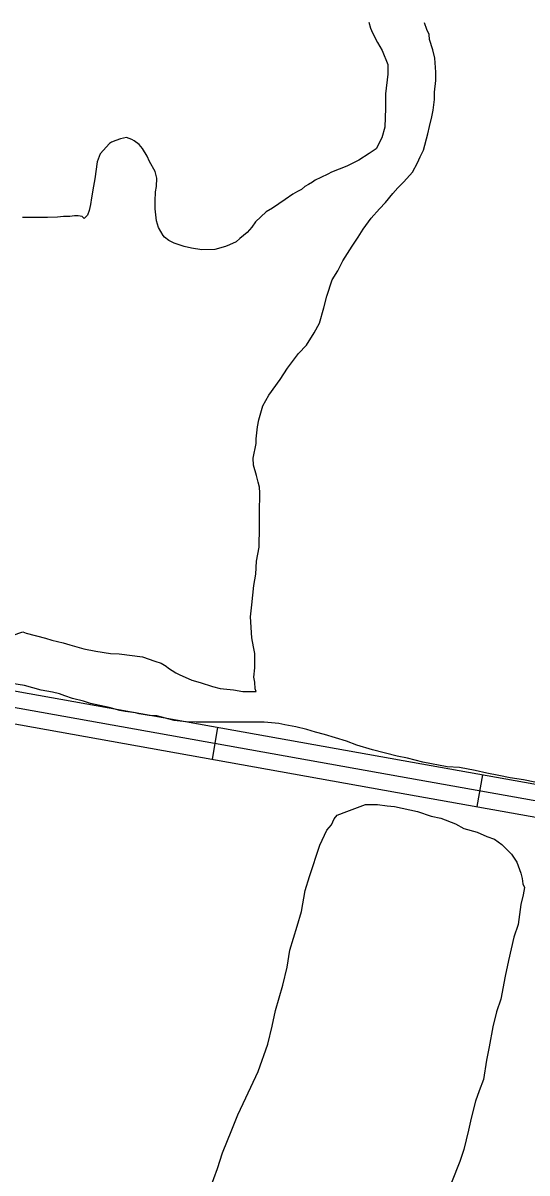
# Model space of a CAD drawing. Extents: x 3297735 to 3335592, y 670436 to 695807.
# Drawn here: x 3332317 to 3332786, y 688317 to 689386 of the extents above; entities that cross this region are included whole.
import ezdxf

# ---------------------------------------------------------------- set-up
doc = ezdxf.new("R2010")
doc.units = 0
doc.layers.add('V-ROAD-CNTR', color=7, linetype='Continuous')
doc.layers.add('V-SITE-VEGE', color=7, linetype='Continuous')

msp = doc.modelspace()

# ---------------------------------------------------------------- linework, layer by layer
at = {"layer": 'V-ROAD-CNTR'}
for p, q in [((3332498.1, 688731.2), (3332492.9, 688701.7)), ((3332744.2, 688687.2), (3332739, 688657.7))]:
    msp.add_line(p, q, dxfattribs=at)
for points in [[(3330232.7, 689128.1), (3331390.4, 688914.6), (3332668, 688685.6), (3333378.2, 688558.8)], [(3330229.9, 689113.4), (3331387.7, 688899.8), (3332665.3, 688670.8), (3333375.6, 688544)], [(3331772.9, 688861.3), (3332670.6, 688700.3), (3333378.2, 688574)]]:
    msp.add_lwpolyline(points, dxfattribs=at)
at = {"layer": 'V-SITE-VEGE'}
for p, q in [((3332638.5, 689386.5), (3332640.2, 689380.9)), ((3332692.4, 689379.8), (3332690.3, 689385.8)), ((3332640.2, 689380.9), (3332642, 689376.6)), ((3332642, 689376.6), (3332646.7, 689367.6)), ((3332694.6, 689375), (3332692.4, 689379.8)), ((3332695, 689370.3), (3332694.6, 689375)), ((3332646.7, 689367.6), (3332651.1, 689360.2)), ((3332698.1, 689360.8), (3332695, 689370.3)), ((3332651.1, 689360.2), (3332656.3, 689347.3)), ((3332699.8, 689353), (3332698.1, 689360.8)), ((3332700.7, 689340.1), (3332699.8, 689353)), ((3332656.3, 689347.3), (3332656.3, 689338.2)), ((3332656.3, 689338.2), (3332654.2, 689320.1)), ((3332699.5, 689321.5), (3332700.8, 689332.3)), ((3332700.8, 689332.3), (3332700.7, 689340.1)), ((3332654.2, 689320.1), (3332654.2, 689306.7)), ((3332699.5, 689314.6), (3332699.5, 689321.5)), ((3332698.2, 689304.7), (3332699.5, 689314.6)), ((3332654.2, 689306.7), (3332653.4, 689289)), ((3332694.8, 689289.6), (3332697, 689298.7)), ((3332697, 689298.7), (3332698.2, 689304.7)), ((3332653.4, 689289), (3332650.8, 689279.1)), ((3332693.5, 689282.7), (3332694.8, 689289.6)), ((3332403.6, 689276.7), (3332399.3, 689275)), ((3332407.9, 689278), (3332403.6, 689276.7)), ((3332413.5, 689279.4), (3332407.9, 689278)), ((3332418.3, 689277.6), (3332413.5, 689279.4)), ((3332420.4, 689276.3), (3332418.3, 689277.6)), ((3332425.2, 689272.9), (3332420.4, 689276.3)), ((3332650.8, 689279.1), (3332645.3, 689268.7)), ((3332689.3, 689267.6), (3332693.5, 689282.7)), ((3332397.6, 689273.7), (3332389, 689264.2)), ((3332399.3, 689275), (3332397.6, 689273.7)), ((3332428.2, 689269), (3332425.2, 689272.9)), ((3332432.6, 689262.1), (3332428.2, 689269)), ((3332645.3, 689268.7), (3332638.8, 689264.4)), ((3332686.3, 689261.5), (3332689.3, 689267.6)), ((3332386, 689256.8), (3332383.9, 689240.9)), ((3332389, 689264.2), (3332386, 689256.8)), ((3332434.7, 689257), (3332432.6, 689262.1)), ((3332439.9, 689247.9), (3332434.7, 689257)), ((3332629.3, 689258.3), (3332618.1, 689252.7)), ((3332638.8, 689264.4), (3332629.3, 689258.3)), ((3332679, 689247.3), (3332683.7, 689255.9)), ((3332683.7, 689255.9), (3332686.3, 689261.5)), ((3332441.7, 689241.5), (3332439.9, 689247.9)), ((3332600.4, 689245.3), (3332594, 689242.3)), ((3332603.9, 689247.1), (3332600.4, 689245.3)), ((3332618.1, 689252.7), (3332603.9, 689247.1)), ((3332671.2, 689238.2), (3332679, 689247.3)), ((3332382.6, 689234), (3332380.9, 689223.2)), ((3332383.9, 689240.9), (3332382.6, 689234)), ((3332440.4, 689228.9), (3332441.3, 689233.7)), ((3332441.3, 689233.7), (3332441.7, 689241.5)), ((3332579.2, 689233.7), (3332575.9, 689231)), ((3332582.4, 689235.8), (3332579.2, 689233.7)), ((3332586.2, 689238), (3332582.4, 689235.8)), ((3332588.8, 689239.7), (3332586.2, 689238)), ((3332594, 689242.3), (3332588.8, 689239.7)), ((3332665.6, 689232.6), (3332671.2, 689238.2)), ((3332380.9, 689223.2), (3332380, 689217.1)), ((3332440, 689220.3), (3332440.4, 689228.9)), ((3332568.1, 689226.7), (3332560.8, 689221.9)), ((3332572.4, 689229.3), (3332568.1, 689226.7)), ((3332575.9, 689231), (3332572.4, 689229.3)), ((3332654, 689219.1), (3332660.9, 689227.4)), ((3332660.9, 689227.4), (3332665.6, 689232.6)), ((3332380, 689217.1), (3332378.8, 689211.5)), ((3332440, 689213), (3332440, 689220.3)), ((3332441.3, 689201.8), (3332440, 689213)), ((3332549.2, 689213.7), (3332543.2, 689210.2)), ((3332560.8, 689221.9), (3332549.2, 689213.7)), ((3332640.7, 689204.4), (3332648.4, 689213.1)), ((3332648.4, 689213.1), (3332654, 689219.1)), ((3332339.9, 689204.9), (3332316.6, 689204.9)), ((3332349.4, 689205.4), (3332339.9, 689204.9)), ((3332355, 689205.8), (3332349.4, 689205.4)), ((3332360.7, 689205.9), (3332355, 689205.8)), ((3332365, 689206.7), (3332360.7, 689205.9)), ((3332368.4, 689206.7), (3332365, 689206.7)), ((3332372.3, 689205.9), (3332368.4, 689206.7)), ((3332374, 689204.2), (3332372.3, 689205.9)), ((3332377, 689207.2), (3332374, 689204.2)), ((3332378.8, 689211.5), (3332377, 689207.2)), ((3332443.1, 689195.7), (3332441.3, 689201.8)), ((3332543.2, 689210.2), (3332533.3, 689201.1)), ((3332633.4, 689194.1), (3332640.7, 689204.4)), ((3332447.4, 689188.4), (3332443.1, 689195.7)), ((3332525.5, 689191.2), (3332518.6, 689185.6)), ((3332529.8, 689196), (3332525.5, 689191.2)), ((3332533.3, 689201.1), (3332529.8, 689196)), ((3332628.6, 689186.7), (3332633.4, 689194.1)), ((3332448.7, 689186.7), (3332447.4, 689188.4)), ((3332452.6, 689183.7), (3332448.7, 689186.7)), ((3332457.8, 689181.1), (3332452.6, 689183.7)), ((3332466.9, 689178.1), (3332457.8, 689181.1)), ((3332515.2, 689182.5), (3332509.1, 689179.5)), ((3332518.6, 689185.6), (3332515.2, 689182.5)), ((3332623.1, 689178.5), (3332628.6, 689186.7)), ((3332473.8, 689176.4), (3332466.9, 689178.1)), ((3332483.3, 689175.1), (3332473.8, 689176.4)), ((3332495.4, 689175.2), (3332483.3, 689175.1)), ((3332505.3, 689178.2), (3332495.4, 689175.2)), ((3332509.1, 689179.5), (3332505.3, 689178.2)), ((3332614.5, 689164.7), (3332623.1, 689178.5)), ((3332609.7, 689155.6), (3332614.5, 689164.7)), ((3332604.6, 689147), (3332609.7, 689155.6)), ((3332599.5, 689131.8), (3332604.6, 689147)), ((3332596.9, 689121.1), (3332599.5, 689131.8)), ((3332592.6, 689106.8), (3332596.9, 689121.1)), ((3332587.9, 689097.7), (3332592.6, 689106.8)), ((3332580.6, 689086.5), (3332587.9, 689097.7)), ((3332573.3, 689078.7), (3332580.6, 689086.5)), ((3332563, 689064.9), (3332573.3, 689078.7)), ((3332556.1, 689054.5), (3332563, 689064.9)), ((3332545.8, 689039.8), (3332556.1, 689054.5)), ((3332540.2, 689029.9), (3332545.8, 689039.8)), ((3332536.3, 689016.9), (3332540.2, 689029.9)), ((3332533.8, 688999.2), (3332535.1, 689010.4)), ((3332535.1, 689010.4), (3332536.3, 689016.9)), ((3332533.8, 688994.9), (3332533.8, 688999.2)), ((3332531.2, 688981.5), (3332533.8, 688994.9)), ((3332531.3, 688975), (3332531.2, 688981.5)), ((3332534.3, 688965.1), (3332531.3, 688975)), ((3332535.6, 688959.1), (3332534.3, 688965.1)), ((3332536.9, 688954.3), (3332535.6, 688959.1)), ((3332537.4, 688949.2), (3332536.9, 688954.3)), ((3332537, 688930.6), (3332537.4, 688949.2)), ((3332537, 688917.7), (3332537, 688930.6)), ((3332536.6, 688898.7), (3332537, 688917.7)), ((3332534.1, 688885.7), (3332536.6, 688898.7)), ((3332533.7, 688873.6), (3332534.1, 688885.7)), ((3332531.6, 688862.9), (3332533.7, 688873.6)), ((3332529.9, 688845.2), (3332531.6, 688862.9)), ((3332528.6, 688833.9), (3332529.9, 688845.2)), ((3332530, 688814.5), (3332528.6, 688833.9)), ((3332307.3, 688816.5), (3332317.2, 688820)), ((3332317.2, 688820), (3332320.3, 688818.7)), ((3332320.3, 688818.7), (3332338, 688814)), ((3332338, 688814), (3332344, 688812.3)), ((3332344, 688812.3), (3332354.4, 688809.8)), ((3332354.4, 688809.8), (3332360.8, 688808)), ((3332360.8, 688808), (3332373.8, 688804.2)), ((3332531.3, 688805.9), (3332530, 688814.5)), ((3332373.8, 688804.2), (3332385, 688802.1)), ((3332385, 688802.1), (3332398.4, 688799.9)), ((3332398.4, 688799.9), (3332406.6, 688799.5)), ((3332406.6, 688799.5), (3332428.2, 688796.6)), ((3332428.2, 688796.6), (3332439.8, 688792.7)), ((3332532.6, 688799.9), (3332531.3, 688805.9)), ((3332532.6, 688786.5), (3332532.6, 688799.9)), ((3332439.8, 688792.7), (3332445.5, 688791)), ((3332445.5, 688791), (3332450.2, 688788)), ((3332450.2, 688788), (3332452.4, 688786.3)), ((3332452.4, 688786.3), (3332459.3, 688782)), ((3332531.8, 688777.9), (3332532.6, 688786.5)), ((3332459.3, 688782), (3332462.3, 688780.3)), ((3332462.3, 688780.3), (3332474, 688775.1)), ((3332474, 688775.1), (3332481.7, 688773)), ((3332532.7, 688773.1), (3332531.8, 688777.9)), ((3332318.7, 688770), (3332301, 688772.9)), ((3332334.2, 688765.7), (3332318.7, 688770)), ((3332344.6, 688764), (3332334.2, 688765.7)), ((3332351, 688762.3), (3332344.6, 688764)), ((3332481.7, 688773), (3332493.4, 688769.1)), ((3332493.4, 688769.1), (3332500.3, 688767.4)), ((3332500.3, 688767.4), (3332512.8, 688766.2)), ((3332512.8, 688766.2), (3332521.5, 688764.5)), ((3332521.5, 688764.5), (3332534, 688764.5)), ((3332533.1, 688767.1), (3332532.7, 688773.1)), ((3332534, 688764.5), (3332533.1, 688767.1)), ((3332356.2, 688760.6), (3332351, 688762.3)), ((3332363.1, 688758), (3332356.2, 688760.6)), ((3332373.5, 688755.4), (3332363.1, 688758)), ((3332380, 688753.3), (3332373.5, 688755.4)), ((3332397.2, 688749.5), (3332380, 688753.3)), ((3332407.2, 688746.9), (3332397.2, 688749.5)), ((3332412.3, 688746), (3332407.2, 688746.9)), ((3332421.8, 688744.8), (3332412.3, 688746)), ((3332425.3, 688743.9), (3332421.8, 688744.8)), ((3332434.4, 688742.2), (3332425.3, 688743.9)), ((3332441.7, 688741.8), (3332434.4, 688742.2)), ((3332457.7, 688737.5), (3332441.7, 688741.8)), ((3332468.9, 688736.3), (3332457.7, 688737.5)), ((3332478, 688735.9), (3332468.9, 688736.3)), ((3332541.4, 688736), (3332478, 688735.9)), ((3332554.8, 688734.8), (3332541.4, 688736)), ((3332560.4, 688733.5), (3332554.8, 688734.8)), ((3332570.7, 688731.8), (3332560.4, 688733.5)), ((3332581.1, 688729.2), (3332570.7, 688731.8)), ((3332588.9, 688726.7), (3332581.1, 688729.2)), ((3332597.5, 688724.5), (3332588.9, 688726.7)), ((3332617.8, 688718.5), (3332597.5, 688724.5)), ((3332627.3, 688714.7), (3332617.8, 688718.5)), ((3332642, 688710.4), (3332627.3, 688714.7)), ((3332664.9, 688704.4), (3332642, 688710.4)), ((3332674.4, 688702.7), (3332664.9, 688704.4)), ((3332688.6, 688698.9), (3332674.4, 688702.7)), ((3332711.5, 688694.6), (3332688.6, 688698.9)), ((3332722.7, 688693.8), (3332711.5, 688694.6)), ((3332737.4, 688691.2), (3332722.7, 688693.8)), ((3332748.2, 688688.7), (3332737.4, 688691.2)), ((3332759.4, 688686.6), (3332748.2, 688688.7)), ((3332769.8, 688684.4), (3332759.4, 688686.6)), ((3332782.3, 688682.3), (3332769.8, 688684.4)), ((3332792.7, 688680.2), (3332782.3, 688682.3)), ((3332618.2, 688653.1), (3332635.5, 688659.4)), ((3332635.5, 688659.4), (3332646.5, 688659.5)), ((3332646.5, 688659.5), (3332655.5, 688658.2)), ((3332655.5, 688658.2), (3332662.4, 688657.5)), ((3332662.4, 688657.5), (3332683.9, 688652.9)), ((3332603.8, 688640.5), (3332606.5, 688646.1)), ((3332606.5, 688646.1), (3332609.3, 688649.5)), ((3332609.3, 688649.5), (3332618.2, 688653.1)), ((3332683.9, 688652.9), (3332696.4, 688648.8)), ((3332696.4, 688648.8), (3332705.4, 688646.8)), ((3332705.4, 688646.8), (3332719.2, 688641.4)), ((3332592.9, 688621.8), (3332599.7, 688635.6)), ((3332599.7, 688635.6), (3332603.8, 688640.5)), ((3332719.2, 688641.4), (3332726.8, 688637.3)), ((3332726.8, 688637.3), (3332739.3, 688633.9)), ((3332739.3, 688633.9), (3332748.3, 688629.9)), ((3332748.3, 688629.9), (3332755.2, 688627.2)), ((3332755.2, 688627.2), (3332762.2, 688622.4)), ((3332583.5, 688592.7), (3332592.9, 688621.8)), ((3332762.2, 688622.4), (3332771.2, 688613.5)), ((3332771.2, 688613.5), (3332776.1, 688605.9)), ((3332776.1, 688605.9), (3332779.7, 688595.6)), ((3332579.4, 688579.5), (3332583.5, 688592.7)), ((3332779.7, 688595.6), (3332781.1, 688590.7)), ((3332781.1, 688590.7), (3332781.8, 688585.9)), ((3332781.8, 688585.9), (3332783.2, 688582.5)), ((3332783.2, 688582.5), (3332781.9, 688575.5)), ((3332576.1, 688560.1), (3332579.4, 688579.5)), ((3332781.9, 688575.5), (3332779.9, 688566.5)), ((3332572.1, 688546.3), (3332576.1, 688560.1)), ((3332779.9, 688566.5), (3332777.3, 688547.9)), ((3332565.3, 688524.1), (3332572.1, 688546.3)), ((3332777.3, 688547.9), (3332773.2, 688536.1)), ((3332773.2, 688536.1), (3332768.5, 688514.6)), ((3332562.7, 688508.2), (3332565.3, 688524.1)), ((3332558.7, 688491.6), (3332562.7, 688508.2)), ((3332768.5, 688514.6), (3332765.2, 688500.1)), ((3332765.2, 688500.1), (3332761.2, 688478.6)), ((3332551.9, 688468.1), (3332558.7, 688491.6)), ((3332761.2, 688478.6), (3332757.2, 688466.9)), ((3332548.6, 688453.5), (3332551.9, 688468.1)), ((3332757.2, 688466.9), (3332753.8, 688453)), ((3332544.6, 688436.9), (3332548.6, 688453.5)), ((3332753.8, 688453), (3332750.5, 688434.3)), ((3332535.8, 688411.3), (3332544.6, 688436.9)), ((3332750.5, 688434.3), (3332747.8, 688421.9)), ((3332747.8, 688421.9), (3332745.2, 688403.9)), ((3332524.2, 688387), (3332535.8, 688411.3)), ((3332745.2, 688403.9), (3332741.1, 688393.5)), ((3332741.1, 688393.5), (3332737.8, 688383.8)), ((3332516.7, 688371.1), (3332524.2, 688387)), ((3332737.8, 688383.8), (3332733.7, 688367.9)), ((3332511.3, 688357.2), (3332516.7, 688371.1)), ((3332733.7, 688367.9), (3332731.1, 688356.8)), ((3332502.5, 688335.7), (3332511.3, 688357.2)), ((3332731.1, 688356.8), (3332727, 688338.8)), ((3332727, 688338.8), (3332723, 688327.7)), ((3332497.8, 688321.2), (3332502.5, 688335.7)), ((3332723, 688327.7), (3332715.5, 688308.3)), ((3332491, 688302.5), (3332497.8, 688321.2))]:
    msp.add_line(p, q, dxfattribs=at)

doc.saveas('drawing.dxf')
